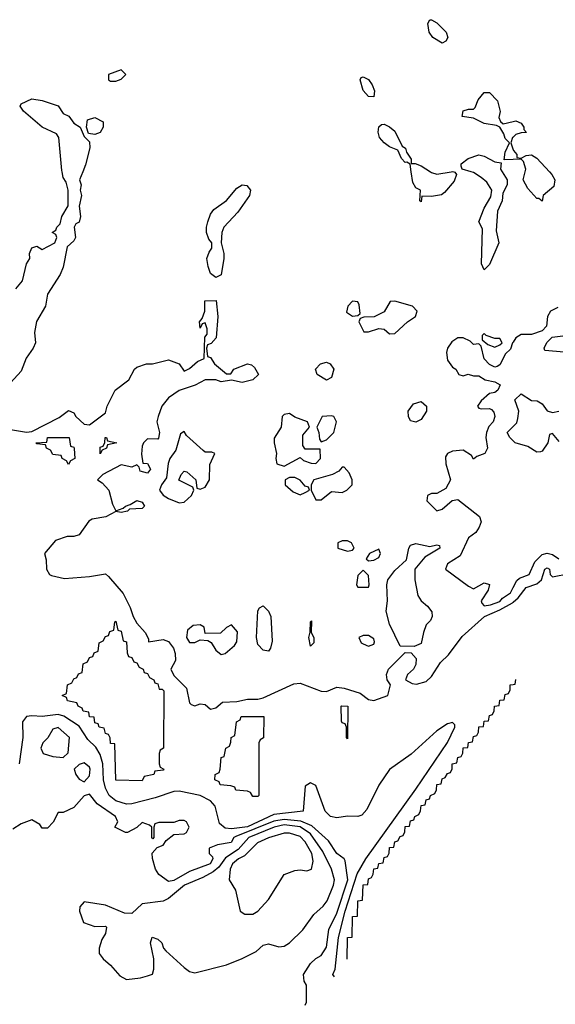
# Model space of a CAD drawing. Header units: inches. Extents: x 2601682 to 2755810, y 449311 to 584050.
# Tile 301 of 505: x 2698124 to 2700160, y 476837 to 480578. Entities that reach past the tile are written whole.
import ezdxf

# ---------------------------------------------------------------- set-up
doc = ezdxf.new("R2010")
doc.units = ezdxf.units.IN
doc.header["$MEASUREMENT"] = 0
for name, color, linetype in [('C6497', 7, 'Continuous'), ('C6498', 7, 'Continuous'), ('C7407', 7, 'Continuous'), ('C7408', 7, 'Continuous')]:
    doc.layers.add(name, color=color, linetype=linetype)

msp = doc.modelspace()

# ---------------------------------------------------------------- linework, layer by layer
at = {"layer": 'C6497', "color": 2}
for points, elevation in [([(2698363.8, 480000), (2698352, 479970), (2698358, 479950), (2698354.8, 479930), (2698358.8, 479910), (2698351, 479870), (2698356, 479830), (2698350, 479808.7), (2698338, 479802), (2698331.3, 479790), (2698336, 479750), (2698330, 479738), (2698305.4, 479714.6), (2698290, 479638), (2698278.8, 479610), (2698230, 479535.3), (2698222.8, 479490), (2698188.5, 479431.5), (2698180.7, 479390), (2698184.7, 479350), (2698176, 479330), (2698148.5, 479291.5), (2698130, 479242.7), (2698090, 479198)], 2), ([(2698110, 479554.9), (2698134.7, 479585.3), (2698149.7, 479650.3), (2698162.7, 479670), (2698162, 479690), (2698170, 479710.7), (2698190, 479718), (2698210, 479704.7), (2698258, 479730), (2698266, 479750), (2698262, 479762), (2698248, 479770), (2698262, 479778), (2698266, 479790), (2698278, 479802), (2698284, 479830), (2698309, 479871), (2698309.2, 479930), (2698301.2, 479961.2), (2698290, 479978), (2698285.4, 480000)], 2), ([(2699774, 480000), (2699778.8, 479998.8), (2699784.7, 479990), (2699775.9, 479964.1), (2699739.1, 479920.9), (2699727.3, 479912.7), (2699690, 479906), (2699652.7, 479907.3), (2699650, 479886), (2699646, 479890), (2699648, 479930), (2699630, 479939), (2699618.9, 479958.9), (2699612.7, 480000)], 2), ([(2699685.5, 480000), (2699690, 479997.1), (2699710, 479990.4), (2699764.3, 480000)], 2), ([(2699958.5, 480000), (2699978, 479970), (2699978, 479950), (2699960.7, 479919.3), (2699958.8, 479890), (2699941, 479850), (2699935.3, 479775.3), (2699946, 479730), (2699910, 479648), (2699890, 479628), (2699879.3, 479650), (2699883.1, 479783.1), (2699869.5, 479810.5), (2699890, 479862), (2699915.1, 479904.9), (2699919.3, 479930), (2699900.7, 479960.7), (2699878.7, 479978.7), (2699850, 479997.2), (2699840.4, 480000)], 2), ([(2698090, 479020.2), (2698150, 479010.2), (2698170, 479012.8), (2698274.2, 479065.8), (2698310, 479093.4), (2698330, 479084.7), (2698337.3, 479070), (2698370, 479041.6), (2698390, 479039.1), (2698450, 479084.7), (2698457, 479110), (2698487.3, 479170), (2698539.3, 479210), (2698561.2, 479250), (2698570, 479257.3), (2698606, 479270), (2698629.2, 479270.8), (2698690, 479286), (2698730.9, 479270.9), (2698750, 479242), (2698770, 479252), (2698800.2, 479279.8), (2698826, 479290), (2698828, 479372), (2698836.4, 479383.6), (2698836.4, 479403.6), (2698830, 479426), (2698818, 479422), (2698810, 479406), (2698808, 479430), (2698818, 479442), (2698828, 479470), (2698828, 479510), (2698871.1, 479511.1), (2698878, 479450), (2698870.9, 479369.1), (2698852.7, 479347.3), (2698838, 479342), (2698834, 479330), (2698838, 479298), (2698850, 479294), (2698864.7, 479270), (2698910, 479232), (2698927.3, 479232.7), (2698938, 479250), (2698990, 479270.8), (2699006, 479266), (2699016.9, 479256.9), (2699032, 479230), (2699010.8, 479209.2), (2698970, 479199), (2698930, 479208), (2698890, 479202), (2698870, 479209), (2698830, 479209), (2698791, 479189), (2698730, 479168.7), (2698690, 479140.7), (2698664.4, 479110), (2698650.5, 479070), (2698646, 479050), (2698656.3, 479010), (2698652.3, 478987.7), (2698650, 478984), (2698610, 478985.2), (2698594.8, 478970), (2698590, 478958), (2698587.7, 478927.7), (2698592.7, 478892.7), (2698610, 478891.3), (2698621, 478870), (2698610, 478855.3), (2698582, 478862), (2698578, 478878), (2698570, 478886), (2698550, 478878), (2698510, 478886.6), (2698440.7, 478850), (2698420.7, 478830), (2698438, 478818), (2698463.1, 478790), (2698477.3, 478737.3), (2698490, 478712), (2698518, 478722), (2698526, 478730), (2698544.7, 478735.3), (2698570, 478751), (2698590, 478744.7), (2698598.8, 478730), (2698590, 478721.2), (2698542, 478718), (2698534, 478710), (2698510, 478705.2), (2698490, 478708.7), (2698451.6, 478688.4), (2698399.9, 478680.1), (2698387.1, 478672.9), (2698350, 478621.2), (2698330, 478614), (2698305.4, 478614.6), (2698261, 478599), (2698218, 478550), (2698225.4, 478525.4), (2698226, 478490), (2698238, 478470), (2698245.5, 478465.5), (2698294.9, 478454.9), (2698390, 478461.8), (2698450, 478473), (2698461.8, 478461.8), (2698517.3, 478397.3), (2698544.2, 478344.2), (2698555.6, 478310), (2698570, 478284.9), (2698601.6, 478250), (2698614, 478226), (2698614, 478214), (2698670, 478223.1), (2698690, 478215.3), (2698708.4, 478190), (2698714.9, 478170), (2698716.4, 478143.6), (2698699.1, 478110), (2698710, 478085.5), (2698758.4, 478038.4), (2698770, 477982), (2698776, 477976), (2698790, 477971), (2698810, 477978.8), (2698830, 477976), (2698850, 477958), (2698870, 477962.8), (2698894.8, 477985.2), (2698950, 477987.6), (2698990, 477996), (2699030, 477996), (2699050, 478000.7), (2699166.1, 478053.9), (2699190, 478057.4), (2699270, 478026.7), (2699290, 478025.5), (2699330, 478041.7), (2699358, 478038), (2699419.1, 478019.1), (2699450, 477995.5), (2699470, 477990.5), (2699524, 478010), (2699534, 478050), (2699521.2, 478070), (2699519.3, 478090), (2699526.6, 478110), (2699590, 478174), (2699612.7, 478172.7), (2699630.9, 478150.9), (2699630, 478128), (2699621, 478110), (2699598, 478090), (2699591.3, 478070), (2699615.9, 478055.9), (2699632.7, 478052.7), (2699670, 478063.2), (2699690, 478082.6), (2699724.4, 478135.6), (2699754.8, 478165.2), (2699805.9, 478234.1), (2699890.9, 478310), (2699950, 478335), (2699997.4, 478362.6), (2700000, 478364.7)], 2), ([(2700000, 479353), (2699998, 479350), (2699990, 479326), (2699971.6, 479308.4), (2699950, 479266), (2699939.6, 479260.4), (2699930, 479258), (2699910, 479268), (2699889.4, 479289.4), (2699878, 479338), (2699870, 479346), (2699850, 479344), (2699836.5, 479356.5), (2699810, 479369.2), (2699790, 479369.3), (2699766.6, 479353.4), (2699750.7, 479330), (2699746.2, 479313.8), (2699750, 479284.7), (2699770, 479258), (2699782, 479250), (2699794, 479230), (2699810, 479224.7), (2699828.7, 479231.3), (2699850, 479224.7), (2699870, 479224.7), (2699894, 479210), (2699930, 479202), (2699951, 479190), (2699942, 479170), (2699930, 479162), (2699910, 479158), (2699878, 479130), (2699864.7, 479110), (2699870, 479102), (2699879.6, 479099.6), (2699910, 479101), (2699917.3, 479097.3), (2699926.4, 479086.4), (2699931, 479070), (2699924.7, 479050), (2699907.9, 479032.1), (2699898.8, 479010), (2699896, 478990), (2699902, 478950), (2699892, 478930), (2699862, 478918), (2699850, 478908), (2699842, 478922), (2699810, 478942), (2699770, 478939), (2699750.8, 478929.2), (2699743.5, 478916.5), (2699744, 478890), (2699762, 478830), (2699743.6, 478796.4), (2699710, 478778), (2699690, 478778), (2699674, 478770), (2699672, 478750), (2699710, 478712), (2699730, 478718), (2699768.9, 478751.1), (2699790, 478754.8), (2699872, 478690), (2699878, 478670), (2699871.3, 478650), (2699858, 478630), (2699830, 478608.7), (2699798.7, 478541.3), (2699751, 478510), (2699742.8, 478490), (2699830, 478426), (2699850, 478416), (2699890, 478438), (2699910, 478432), (2699904.7, 478410), (2699878.8, 478370), (2699880.7, 478360.7), (2699890, 478351.3), (2699914, 478354), (2699950, 478367.3), (2699960, 478380), (2699990, 478400.5), (2700000, 478420)], 6), ([(2700000, 478978), (2699988, 478990), (2699978, 479010), (2700000, 479032.6)], 6), ([(2699368.8, 477008.8), (2699369.8, 477090), (2699388.4, 477091.6), (2699389.8, 477170), (2699408.4, 477171.6), (2699409.8, 477230), (2699428, 477232), (2699430, 477291), (2699448, 477292), (2699450, 477314), (2699462, 477318), (2699468.4, 477331.6), (2699470, 477352), (2699486, 477354), (2699490, 477372), (2699506, 477374), (2699510, 477394), (2699522, 477398), (2699528.4, 477411.6), (2699530, 477432), (2699546, 477434), (2699550, 477454), (2699562, 477458), (2699570, 477474), (2699582, 477478), (2699588.4, 477491.6), (2699590, 477512), (2699606, 477514), (2699610, 477534), (2699622, 477538), (2699626, 477550), (2699642, 477558), (2699648.4, 477571.6), (2699650, 477592), (2699666, 477594), (2699670, 477614), (2699682, 477618), (2699686, 477630), (2699702, 477638), (2699708.4, 477651.6), (2699710, 477672), (2699726, 477674), (2699730, 477694), (2699742, 477698), (2699750, 477714), (2699762, 477718), (2699768, 477732), (2699768.7, 477750), (2699786, 477754), (2699790, 477774), (2699802, 477778), (2699808.7, 477791.3), (2699810, 477811.3), (2699827.3, 477812.7), (2699830, 477832), (2699846, 477834), (2699850, 477854), (2699862, 477858), (2699868.7, 477871.3), (2699870, 477891.3), (2699887.3, 477892.7), (2699890, 477912), (2699906, 477914), (2699910, 477934), (2699922, 477938), (2699928.4, 477951.6), (2699929, 477970), (2699947.3, 477972.7), (2699950, 477992), (2699966, 477994), (2699970, 478014), (2699982, 478018), (2699988.4, 478031.6), (2699989, 478050), (2700000, 478051.6)], -2), ([(2699321.4, 476941.4), (2699314.5, 476950), (2699323.7, 476970), (2699336.3, 477090), (2699361.6, 477190), (2699407.7, 477332.3), (2699439.8, 477390), (2699630, 477654), (2699750, 477831), (2699779, 477890), (2699779, 477899), (2699770, 477908), (2699750, 477902), (2699710, 477875.3), (2699612.8, 477787.2), (2699530, 477729), (2699490, 477669.4), (2699443.6, 477576.4), (2699424.3, 477555.7), (2699410, 477549.7), (2699370, 477551.1), (2699330, 477545.1), (2699305.2, 477550), (2699285.2, 477570), (2699250, 477668), (2699230, 477678), (2699210, 477666), (2699202, 477570), (2699090, 477557.5), (2698990, 477511.4), (2698930, 477503.2), (2698905.7, 477505.7), (2698883.5, 477523.5), (2698867.8, 477590), (2698849.6, 477610), (2698810, 477629.8), (2698730, 477646.2), (2698710, 477645.1), (2698638.9, 477621.1), (2698550, 477598.5), (2698530, 477597.2), (2698490, 477609.8), (2698464.7, 477630), (2698450, 477658), (2698443.2, 477690), (2698440.6, 477750), (2698430, 477785.6), (2698413.6, 477813.6), (2698383.5, 477843.5), (2698350, 477893.1), (2698291.8, 477931.8), (2698270, 477938.5), (2698210, 477930.8), (2698170, 477933.1), (2698150, 477929.7), (2698135.3, 477910), (2698136.2, 477850), (2698122, 477750)], 2), ([(2699210, 476834), (2699214.6, 476845.4), (2699214, 476910), (2699205.2, 476925.2), (2699202.7, 476950), (2699230, 476991.3), (2699250, 477011.3), (2699270, 477022), (2699290, 477054), (2699299, 477121), (2699330, 477182.8), (2699371.3, 477310), (2699362, 477382), (2699358, 477390), (2699330, 477409.5), (2699297.7, 477457.7), (2699235.3, 477515.3), (2699193.1, 477533.1), (2699130, 477539.2), (2699090, 477532.7), (2698946, 477474), (2698938.7, 477470), (2698928.3, 477451.7), (2698876.8, 477443.2), (2698844.7, 477430), (2698844.7, 477410), (2698857.3, 477397.3), (2698858.4, 477390), (2698848, 477370), (2698770, 477341.1), (2698710, 477306.9), (2698690, 477303.6), (2698653.2, 477330), (2698640.9, 477350), (2698628.7, 477391.3), (2698628.4, 477411.6), (2698647.3, 477432.7), (2698670, 477442), (2698681.2, 477458.8), (2698710, 477482), (2698750, 477484.7), (2698758, 477490), (2698768, 477510), (2698758, 477530), (2698750, 477535.3), (2698730, 477535.3), (2698710, 477528), (2698652.7, 477527.3), (2698638, 477522), (2698634, 477510), (2698634, 477470), (2698630, 477466), (2698626, 477470), (2698626, 477510), (2698618, 477518), (2698590, 477528), (2698570, 477508), (2698534, 477490), (2698526, 477490), (2698486, 477510), (2698498, 477530), (2698488.7, 477550), (2698418.4, 477598.4), (2698390, 477635.3), (2698370, 477628.7), (2698330, 477584), (2698290, 477566), (2698270, 477566), (2698251.6, 477528.4), (2698230, 477506), (2698210, 477506), (2698200.4, 477520.4), (2698170, 477538), (2698130, 477522), (2698098, 477502)], 6)]:
    msp.add_lwpolyline(points, dxfattribs=dict(at, elevation=elevation))
for points, elevation in [([(2698870, 479599), (2698850, 479614), (2698840.8, 479640.8), (2698836.2, 479670), (2698844.8, 479695.2), (2698855.3, 479710), (2698855.3, 479730), (2698843.6, 479743.6), (2698834.5, 479770), (2698834, 479790), (2698839.6, 479810), (2698850, 479838.8), (2698862.7, 479857.3), (2698910, 479890.4), (2698950, 479937.3), (2698970, 479950.6), (2698987.5, 479947.5), (2699002, 479930), (2698997.3, 479910), (2698953.6, 479846.4), (2698900.5, 479790), (2698892.7, 479770), (2698890.4, 479730), (2698900.5, 479690), (2698900.4, 479670), (2698890, 479608)], 2), ([(2699390, 479508), (2699372, 479490), (2699366.8, 479466.8), (2699390, 479452), (2699410, 479454), (2699418, 479462), (2699414.6, 479494.6), (2699410, 479506)], 6), ([(2699550, 479508), (2699532.7, 479507.3), (2699510, 479468), (2699471.6, 479448.4), (2699432.7, 479447.3), (2699418, 479442), (2699414, 479430), (2699432, 479392), (2699450, 479391.3), (2699490, 479404.7), (2699510, 479402), (2699530, 479384.7), (2699550, 479386), (2699598, 479430), (2699628.7, 479450), (2699635.3, 479470), (2699618, 479490)], 6), ([(2699890, 479386), (2699882, 479378), (2699882, 479362), (2699903.6, 479343.6), (2699930, 479334), (2699950, 479342), (2699958, 479350), (2699950, 479366), (2699930, 479366), (2699898, 479378)], 6), ([(2699290, 479208), (2699255.3, 479230), (2699248.7, 479250), (2699268, 479270), (2699290, 479276.3), (2699304.7, 479270), (2699318.8, 479250), (2699310, 479218)], 2), ([(2699630, 479049.3), (2699610, 479054), (2699602, 479070), (2699600.7, 479090), (2699621.6, 479118.4), (2699650, 479126.8), (2699671.3, 479110), (2699671.3, 479090), (2699650, 479059)], 2), ([(2699150, 479082), (2699130, 479078), (2699122, 479070), (2699118, 479030), (2699091.6, 478988.4), (2699091.3, 478970), (2699101, 478930), (2699098, 478910), (2699102, 478890), (2699130, 478882), (2699190, 478914), (2699203.6, 478903.6), (2699232.7, 478892.7), (2699250, 478892), (2699268, 478910), (2699266, 478946), (2699210, 478946), (2699200.4, 478960.4), (2699200.4, 478999.6), (2699226, 479030), (2699218, 479050), (2699170, 479068)], 6), ([(2699310, 479072.3), (2699274, 479070), (2699254, 479030), (2699262, 479010), (2699263.6, 478983.6), (2699270, 478974), (2699290, 478982), (2699318, 479010), (2699328, 479050), (2699318, 479070)], 6), ([(2698750, 479013.2), (2698736, 479004), (2698717.6, 478942.4), (2698694.8, 478910), (2698688.6, 478891.4), (2698683, 478837), (2698662.8, 478810), (2698656, 478790), (2698670, 478771.3), (2698690, 478758), (2698730, 478742), (2698750, 478744.7), (2698778, 478770), (2698786, 478790), (2698782, 478802), (2698728.9, 478828.9), (2698738, 478850), (2698750, 478862), (2698759.6, 478859.6), (2698794, 478830), (2698798, 478798), (2698810, 478794), (2698830, 478802), (2698846, 478830), (2698847.3, 478887.3), (2698866, 478930), (2698855.3, 478935.3), (2698830, 478935.3), (2698821.2, 478941.2), (2698758.4, 478998.4)], 6), ([(2698310, 478888), (2698302, 478902), (2698286, 478910), (2698282, 478922), (2698250, 478926), (2698242, 478942), (2698226, 478950), (2698222, 478962), (2698190, 478966), (2698186, 478970), (2698227.3, 478972.7), (2698230, 478990.4), (2698312, 478990), (2698318, 478958), (2698330, 478954), (2698332, 478948), (2698334, 478910), (2698318, 478902)], -2), ([(2698430, 478928.7), (2698430, 478954), (2698442, 478958), (2698448, 478972), (2698448.7, 478990), (2698454, 478990), (2698458, 478978), (2698494, 478970), (2698458, 478962), (2698454, 478950), (2698438, 478942)], -2), ([(2699358, 478878), (2699350, 478878), (2699336.9, 478863.1), (2699314, 478850), (2699242, 478830), (2699232, 478810), (2699232, 478790), (2699250, 478754), (2699270, 478754), (2699310, 478784.7), (2699350, 478781), (2699368, 478790), (2699388, 478810), (2699388, 478830), (2699376.4, 478856.4)], 6), ([(2699170, 478838), (2699150, 478838), (2699134, 478830), (2699134, 478810), (2699163.6, 478783.6), (2699190, 478772), (2699210, 478782), (2699226, 478790), (2699222, 478802), (2699210, 478806), (2699190, 478828)], 6), ([(2699370, 478598), (2699350, 478598), (2699334, 478590), (2699334, 478570), (2699370, 478558), (2699390, 478562), (2699395.3, 478570), (2699386, 478590)], 6), ([(2699490, 478566), (2699454, 478550), (2699442, 478530), (2699450, 478522), (2699470, 478524.7), (2699490, 478534), (2699495.3, 478550)], 6), ([(2699684, 478576), (2699710, 478582), (2699719.6, 478579.6), (2699722, 478570), (2699664.7, 478535.3), (2699626, 478490), (2699626.8, 478450), (2699638, 478390), (2699651, 478370), (2699674.8, 478350), (2699691.6, 478328.4), (2699692, 478310), (2699685.4, 478294.6), (2699670, 478278), (2699658.8, 478250), (2699650, 478208), (2699623.6, 478196.4), (2699570, 478198), (2699530, 478281.2), (2699517.6, 478330), (2699522.4, 478370), (2699519.7, 478430), (2699524, 478450), (2699550, 478485.5), (2699594.8, 478525.2), (2699603.6, 478570), (2699610, 478580.7), (2699630, 478588)], 2), ([(2699430, 478486), (2699410, 478466), (2699404.7, 478430), (2699410, 478422), (2699450, 478422), (2699453.2, 478430), (2699450, 478466)], 6), ([(2699070, 478178), (2699050, 478182), (2699030, 478204), (2699024.7, 478230), (2699030, 478332), (2699036.5, 478343.5), (2699050, 478350.6), (2699070, 478330.8), (2699078.4, 478310), (2699084, 478216), (2699078, 478190)], 2), ([(2698654, 478034), (2698666, 478034), (2698672, 478028), (2698671.3, 477810), (2698658, 477802), (2698654, 477790), (2698654, 477750), (2698658, 477738), (2698672, 477730), (2698670, 477726), (2698638, 477722), (2698634, 477710), (2698598, 477702), (2698590, 477686), (2698490, 477688), (2698486, 477826), (2698470, 477828), (2698468.7, 477848.7), (2698462, 477862), (2698450, 477866), (2698446, 477886), (2698426, 477890), (2698422, 477902), (2698410, 477906), (2698407.3, 477927.3), (2698390, 477928.7), (2698387.3, 477947.3), (2698366, 477950), (2698362, 477962), (2698346, 477970), (2698342, 477982), (2698306, 477990), (2698302, 478002), (2698286, 478010), (2698302, 478018), (2698306, 478050), (2698322, 478058), (2698330, 478074), (2698342, 478078), (2698347.3, 478092.7), (2698362, 478098), (2698366, 478130), (2698382, 478138), (2698390, 478154), (2698402, 478158), (2698407.3, 478172.7), (2698422, 478178), (2698426, 478210), (2698442, 478218), (2698450, 478234), (2698462, 478238), (2698467.3, 478252.7), (2698482, 478258), (2698486, 478290), (2698490, 478292), (2698498, 478258), (2698510, 478254), (2698518, 478218), (2698530, 478214), (2698532.7, 478172.7), (2698538, 478158), (2698550, 478154), (2698558, 478138), (2698570, 478134), (2698578, 478118), (2698594, 478110), (2698598, 478098), (2698610, 478094), (2698618, 478078), (2698634, 478070), (2698638, 478058), (2698650, 478054)], -2), ([(2699230, 478198), (2699224, 478230), (2699228.9, 478251.1), (2699229.2, 478290), (2699234, 478294), (2699232, 478250), (2699242, 478230), (2699242, 478210)], 2), ([(2698930, 478278), (2698910, 478268), (2698887.3, 478247.3), (2698830, 478246), (2698826, 478270), (2698810, 478278), (2698783.6, 478276.4), (2698762, 478258), (2698758, 478230), (2698770, 478212), (2698790, 478212), (2698810, 478222), (2698839.6, 478219.6), (2698852, 478212), (2698870, 478182), (2698890, 478166), (2698906, 478170), (2698940.4, 478199.6), (2698950, 478214), (2698952.5, 478252.5)], 6), ([(2699450, 478238), (2699430, 478238), (2699414, 478230), (2699422, 478210), (2699430, 478206), (2699450, 478198), (2699470, 478204.7), (2699473.6, 478213.6), (2699470, 478226)], 6), ([(2699370, 477846), (2699366, 477850), (2699366, 477890), (2699362, 477902), (2699350, 477906), (2699347.3, 477912.7), (2699346, 477970), (2699349.3, 477970.7), (2699371.3, 477970)], -2), ([(2699010, 477626), (2699002, 477642), (2698990, 477646), (2698946, 477650), (2698942, 477662), (2698927.3, 477667.3), (2698886, 477670), (2698882, 477682), (2698866, 477690), (2698868, 477710), (2698882, 477718), (2698886, 477730), (2698890, 477774), (2698902, 477778), (2698908, 477810), (2698922, 477818), (2698927.3, 477832.7), (2698928, 477850), (2698942, 477858), (2698948.7, 477910), (2698962, 477918), (2698966, 477930), (2699052, 477930), (2699051.1, 477848.9), (2699038, 477842), (2699034, 477830), (2699034, 477630), (2699030, 477626)], -2), ([(2698270, 477889), (2698250, 477882), (2698230.9, 477849.1), (2698212, 477830), (2698204.7, 477810), (2698214, 477790), (2698250, 477778), (2698290, 477774), (2698308, 477792), (2698314, 477850)], 6), ([(2698370, 477754), (2698350, 477748), (2698332, 477730), (2698338, 477710), (2698350, 477692), (2698370, 477682), (2698390, 477704.7), (2698392.7, 477730), (2698390, 477738)], 6), ([(2699130, 477518.5), (2699092, 477510), (2698994.9, 477470), (2698955.3, 477424.7), (2698907, 477393), (2698881.9, 477358.1), (2698859.8, 477340.2), (2698821.1, 477318.9), (2698750.4, 477290), (2698690, 477238.3), (2698670, 477228), (2698590, 477219), (2698550, 477182), (2698522.7, 477182.7), (2698450, 477214), (2698370, 477226), (2698352.7, 477207.3), (2698352, 477190), (2698367.1, 477147.1), (2698410, 477132), (2698450, 477134), (2698454, 477130), (2698450, 477106), (2698436.9, 477083.1), (2698426, 477050), (2698426.8, 477030), (2698441, 477010), (2698470, 476986), (2698505.2, 476945.2), (2698530, 476931.3), (2698583.1, 476936.9), (2698610, 476944.7), (2698628.7, 476951.3), (2698634, 476970), (2698634, 477010), (2698622, 477070), (2698628, 477092), (2698650, 477084.7), (2698664.7, 477070), (2698670.6, 477050.6), (2698679.8, 477039.8), (2698750, 476976), (2698770, 476961), (2698790, 476956), (2698910, 476986.8), (2698970, 477010.6), (2699023.2, 477036.8), (2699050, 477061), (2699070, 477066), (2699110, 477054.8), (2699130, 477057.3), (2699150, 477070.7), (2699200.8, 477119.2), (2699242, 477178), (2699278, 477210), (2699292.6, 477230), (2699316.9, 477290), (2699320.4, 477310), (2699309.7, 477350), (2699276.8, 477416.8), (2699230, 477484.5), (2699190, 477511)], 10), ([(2699150, 477487.3), (2699130, 477487.3), (2699070, 477469.6), (2699028.5, 477450), (2698979, 477401), (2698956.3, 477390), (2698932.7, 477370), (2698924.9, 477350), (2698921, 477310), (2698944.7, 477270), (2698962, 477190), (2698979.6, 477179.6), (2699010, 477178.8), (2699030, 477191), (2699070, 477234.8), (2699129.6, 477330.4), (2699170, 477344.9), (2699190, 477347.7), (2699216, 477344), (2699234, 477350), (2699239.6, 477380.4), (2699234.7, 477410), (2699210, 477454), (2699190, 477473.7)], 14)]:
    msp.add_lwpolyline(points, close=True, dxfattribs=dict(at, elevation=elevation))
at = {"layer": 'C6498', "color": 2}
for points, elevation in [([(2699730, 480488.7), (2699695.3, 480510), (2699681.2, 480530), (2699676.4, 480563.6), (2699683.1, 480576.9), (2699690, 480578), (2699710, 480566), (2699746, 480530), (2699752, 480510), (2699743.6, 480496.4)], 2), ([(2698510, 480388), (2698462, 480370), (2698462, 480350), (2698470, 480344.7), (2698490, 480344.7), (2698510, 480352), (2698528, 480370)], 6), ([(2699470, 480285.2), (2699450, 480286), (2699430, 480309.2), (2699419, 480350), (2699422, 480358), (2699430, 480361), (2699450, 480350.7), (2699464, 480330), (2699472.8, 480307.2)], 2), ([(2698410, 480142), (2698386, 480146), (2698378, 480170), (2698382, 480198), (2698410, 480206), (2698441, 480190), (2698441, 480170), (2698430, 480149.3)], 2)]:
    msp.add_lwpolyline(points, close=True, dxfattribs=dict(at, elevation=elevation))
at = {"layer": 'C6498', "color": 2, "elevation": 2}
for points in [[(2698285.4, 480000), (2698284.4, 480004.4), (2698273.2, 480130), (2698264.5, 480144.5), (2698209.3, 480170), (2698139.3, 480230), (2698126.6, 480250), (2698130, 480258), (2698170, 480277.3), (2698210, 480270.8), (2698270, 480251), (2698290, 480221), (2698310.9, 480210.9), (2698330, 480184.7), (2698354, 480170), (2698370, 480134), (2698390, 480114), (2698390.8, 480090.8), (2698374, 480026), (2698363.8, 480000)], [(2700000, 480047.1), (2699966, 480046), (2699970, 480074), (2699986, 480110), (2699970, 480126), (2699964.7, 480144.7), (2699949, 480169), (2699936.4, 480176.4), (2699890, 480183.7), (2699850, 480204), (2699806, 480210), (2699810, 480231.3), (2699830, 480238), (2699850, 480238), (2699856, 480244), (2699866.6, 480273.4), (2699890, 480301), (2699910, 480301), (2699940.7, 480270), (2699950.9, 480229.1), (2699946, 480206), (2699951.6, 480191.6), (2699962, 480182), (2700000, 480191.5)], [(2699612.7, 480000), (2699608.4, 480028.4), (2699596.4, 480036.4), (2699590, 480035.3), (2699575.3, 480050), (2699562, 480082), (2699530, 480095.1), (2699509.5, 480110), (2699492.3, 480130), (2699487.3, 480150), (2699489.3, 480170.7), (2699500.2, 480179.8), (2699510, 480181), (2699530, 480170.8), (2699550, 480154), (2699578, 480098), (2699590.8, 480090), (2699594.8, 480074.8), (2699612, 480048), (2699612, 480032), (2699628, 480032), (2699650, 480023), (2699685.5, 480000)], [(2700000, 480132), (2699998, 480130), (2699991.3, 480110), (2700000, 480084)], [(2699840.4, 480000), (2699806, 480010), (2699802, 480022), (2699802, 480030), (2699828.7, 480050), (2699870, 480064), (2699890, 480058.8), (2699930, 480038), (2699954, 480034), (2699952, 480010), (2699958.5, 480000)], [(2699764.3, 480000), (2699770, 480001), (2699774, 480000)]]:
    msp.add_lwpolyline(points, dxfattribs=at)
at = {"layer": 'C7407', "color": 2}
for points, elevation in [([(2700138, 480000), (2700147.3, 479990), (2700158.8, 479970), (2700155.3, 479944.7), (2700114, 479910), (2700110, 479888.7), (2700098, 479898), (2700090, 479898), (2700056.5, 479936.5), (2700038, 479970), (2700046, 480000)], 2), ([(2700170, 479484), (2700142, 479470), (2700131.3, 479450), (2700126.4, 479413.6), (2700110, 479395.3), (2700070, 479382), (2700030, 479382), (2700010.9, 479369.1), (2700000, 479353)], 6), ([(2700194.6, 479314.6), (2700120.4, 479320.4), (2700118, 479330), (2700128.7, 479351.3), (2700148.9, 479371.1), (2700219, 479381)], 6), ([(2700000, 479032.6), (2700013.6, 479046.4), (2700018, 479062), (2700021.2, 479090), (2700007, 479133), (2700030, 479156), (2700070, 479131), (2700092, 479130), (2700110, 479118), (2700130, 479091.3), (2700150, 479086), (2700174, 479090)], 6), ([(2700175.3, 478975.3), (2700150, 479006), (2700138, 479002), (2700132, 478970), (2700110, 478938), (2700103.6, 478936.4), (2700090, 478935.3), (2700056.5, 478956.5), (2700008, 478970), (2700000, 478978)], 6), ([(2700000, 478420), (2700013.5, 478446.5), (2700024.2, 478455.8), (2700060.7, 478470), (2700082.4, 478517.6), (2700110, 478546.4), (2700130, 478550.8), (2700150, 478546.4), (2700174, 478530)], 6), ([(2700000, 478364.7), (2700019.4, 478380.6), (2700050, 478420.3), (2700090, 478434), (2700107.6, 478450), (2700120.7, 478490), (2700130, 478495.6), (2700138.4, 478490), (2700140.5, 478470), (2700150, 478461.6), (2700214.1, 478474.1), (2700256.7, 478476.7), (2700266, 478470), (2700259.1, 478450), (2700242.5, 478437.5), (2700220.7, 478410), (2700221.4, 478401.4), (2700233.5, 478393.5)], 2), ([(2700000, 478051.6), (2700007.3, 478052.7), (2700010, 478070.7)], -2)]:
    msp.add_lwpolyline(points, dxfattribs=dict(at, elevation=elevation))
at = {"layer": 'C7408', "color": 2, "elevation": 2}
for points in [[(2700000, 480191.5), (2700010, 480194), (2700030, 480184.7), (2700041, 480170), (2700041, 480161), (2700050.7, 480149.3), (2700030, 480148.7), (2700010, 480142), (2700000, 480132)], [(2700000, 480084), (2700001, 480081), (2700014, 480066), (2700014, 480054), (2700030, 480052), (2700050, 480062), (2700070, 480064.7), (2700090, 480051.3), (2700138, 480000)], [(2700046, 480000), (2700048.7, 480010), (2700039, 480039), (2700030, 480048), (2700000, 480047.1)]]:
    msp.add_lwpolyline(points, dxfattribs=at)

doc.saveas('drawing.dxf')
